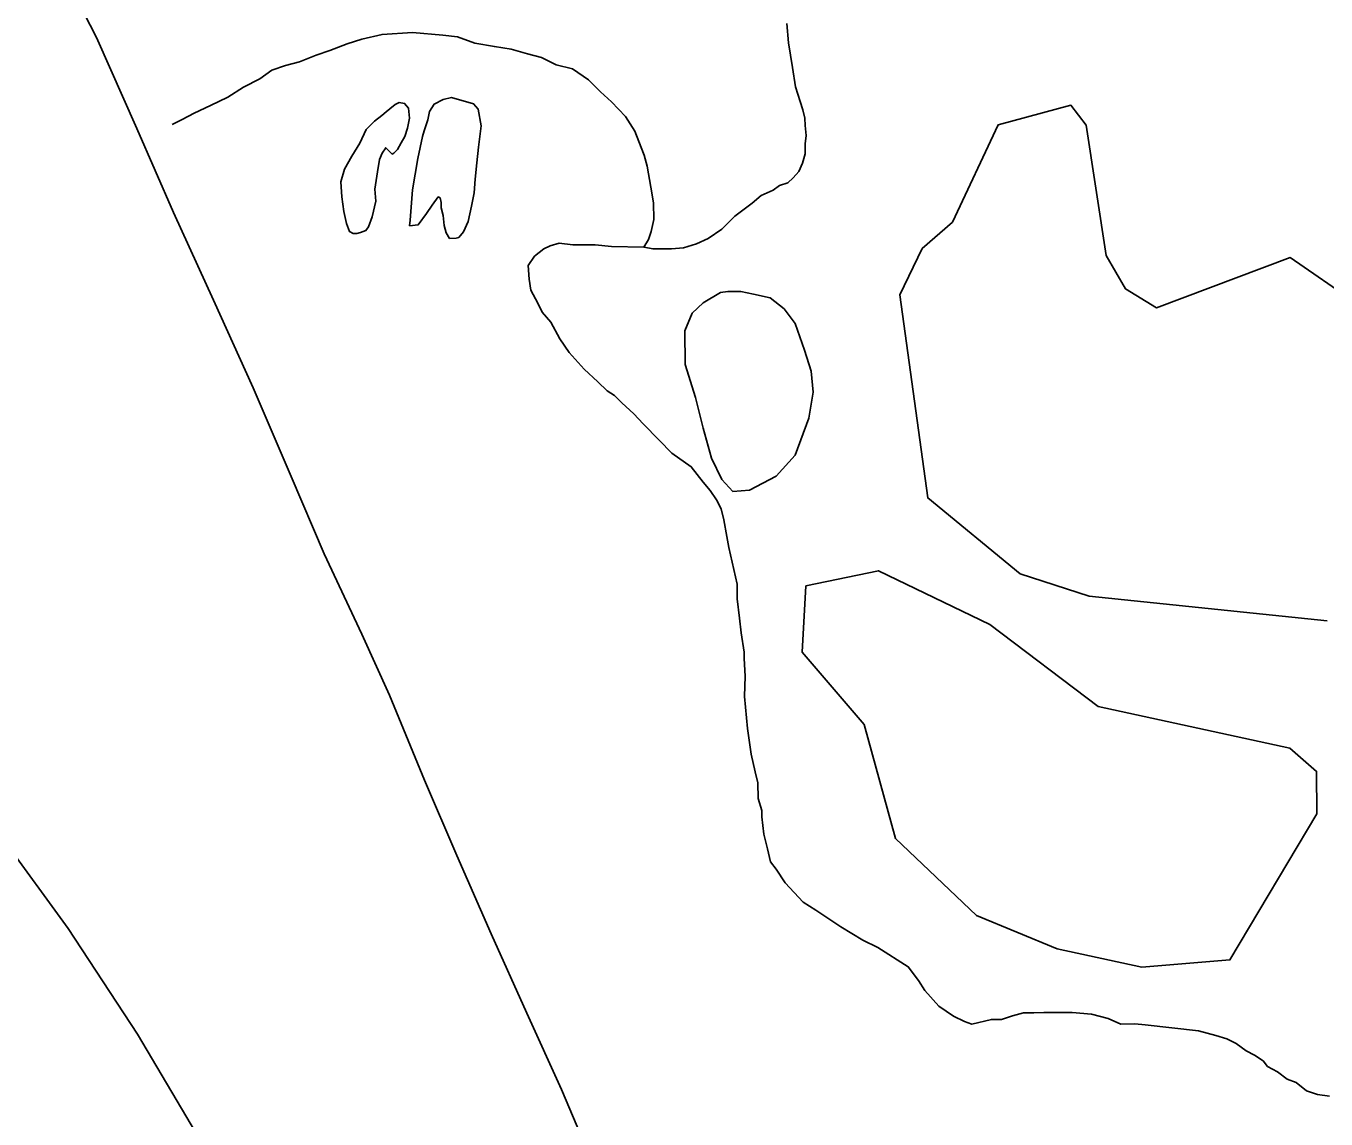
# Model space of a CAD drawing. Extents: x 2082433 to 2279600, y 546599 to 755198.
# Drawn here: x 2193686 to 2196512, y 603357 to 605732 of the extents above; entities that cross this region are included whole.
import ezdxf

# ---------------------------------------------------------------- set-up
doc = ezdxf.new("R2010")
doc.units = 0
for name, color, linetype in [('Exist Boundary Political Fire Districts', 7, 'Continuous'), ('Exist Hydrographic Misc Water Feature', 7, 'Continuous'), ('Exist Hydrographic Pond Under 1500 Sq Ft', 7, 'Continuous'), ('Exist Road Non-System Type 51', 7, 'Continuous')]:
    doc.layers.add(name, color=color, linetype=linetype)

msp = doc.modelspace()

# ---------------------------------------------------------------- linework, layer by layer
at = {"layer": 'Exist Boundary Political Fire Districts'}
msp.add_lwpolyline([(2194066.3, 603309), (2193928.9, 603542), (2193778, 603770.9), (2193636.9, 603965.6)], dxfattribs=at)
at = {"layer": 'Exist Hydrographic Misc Water Feature'}
for points in [[(2195340.1, 605737.5), (2195344, 605695.5), (2195352.6, 605641.9), (2195359.2, 605600), (2195369.2, 605568.1), (2195375.2, 605550.1), (2195379.3, 605532), (2195379.7, 605515.8), (2195381.9, 605493.9), (2195379.7, 605476), (2195379.9, 605454.1), (2195373.9, 605433.9), (2195365.9, 605416.1), (2195354.2, 605402), (2195342.4, 605391.6), (2195324.3, 605385.8), (2195310.4, 605375.4), (2195284.5, 605363.5), (2195264.8, 605347.4), (2195226.9, 605319), (2195199.2, 605290.8), (2195169.1, 605270.6), (2195143.5, 605258.6), (2195115.2, 605250.3), (2195089.3, 605248.1), (2195049.3, 605247.7), (2195029.4, 605251.5)], [(2194004.2, 605518.3), (2194025.9, 605528.8), (2194052, 605542.7), (2194087.4, 605559.2), (2194125.4, 605577.4), (2194159.2, 605599.5), (2194194.9, 605617.6), (2194220.9, 605636), (2194250.7, 605646.1), (2194281, 605654.1), (2194316.9, 605668.5), (2194346.6, 605678.7), (2194384.8, 605693.2), (2194416.7, 605703.4), (2194460.4, 605713.8), (2194526.7, 605718), (2194592.5, 605712.5), (2194624.5, 605708.9), (2194662.2, 605695.1), (2194704.6, 605687.5), (2194740.7, 605681.6), (2194776.4, 605671.7), (2194806.6, 605663.9), (2194839, 605648.1), (2194874.6, 605638.7), (2194909.1, 605614.8), (2194935.3, 605589), (2194959.3, 605567.1), (2194989.7, 605535.3), (2195009.6, 605503.5), (2195018.2, 605481.5), (2195030.1, 605451.8), (2195036.4, 605427.7), (2195044.4, 605381.9), (2195050.6, 605347.7), (2195051, 605311.9), (2195045.4, 605285.6), (2195039.5, 605267.9), (2195029.4, 605251.5)], [(2194405.5, 605281.3), (2194397.3, 605281.3), (2194389.5, 605285.3), (2194383.1, 605303.3), (2194377.2, 605328.9), (2194372.9, 605361.2), (2194370.6, 605393.2), (2194378.6, 605421.2), (2194394.4, 605449.2), (2194412.2, 605477.4), (2194426, 605507.3), (2194443.6, 605525.4), (2194459.6, 605537.5), (2194469.4, 605545.8), (2194477.6, 605551.8), (2194489.1, 605561.9), (2194497.5, 605565.9), (2194509.4, 605564.1), (2194517.6, 605553.9), (2194519.9, 605532.1), (2194515.8, 605510), (2194509.8, 605491.8), (2194502, 605478), (2194494.1, 605463.8), (2194485.9, 605455.7), (2194482.2, 605453.8), (2194474.2, 605461.5), (2194468.4, 605467.6), (2194460.4, 605455.5), (2194454.7, 605441.8), (2194450.4, 605415.6), (2194444.8, 605377.5), (2194446.9, 605351.7), (2194439.1, 605317.5), (2194431.1, 605295.7), (2194425.2, 605287.6), (2194413.5, 605283.3), (2194405.5, 605281.3)], [(2194519.7, 605298.1), (2194521.1, 605310.1), (2194526.7, 605376.1), (2194537.9, 605444.2), (2194548, 605492.1), (2194551.9, 605504.1), (2194559.7, 605528.5), (2194563.4, 605546.2), (2194573.4, 605562.5), (2194593.3, 605572.5), (2194611.5, 605576.6), (2194659.3, 605562.9), (2194669.4, 605551.3), (2194675.5, 605515), (2194670, 605469.2), (2194666.1, 605434.9), (2194662.6, 605399), (2194660.8, 605369.3), (2194654.6, 605341), (2194647.4, 605307.2), (2194637.4, 605285.2), (2194627.1, 605272.9), (2194621.4, 605271), (2194607.2, 605270.7), (2194599.4, 605282.8), (2194595.3, 605298.8), (2194593.1, 605320.7), (2194589, 605336.7), (2194588.8, 605348.5), (2194586.9, 605358.5), (2194582.6, 605360.8), (2194569.1, 605342.6), (2194557.2, 605324.5), (2194539.2, 605300.4), (2194519.7, 605298.1)], [(2195029.4, 605251.5), (2194959.3, 605253.2), (2194923.4, 605257), (2194875.2, 605256.5), (2194845.3, 605260.3), (2194825.6, 605254.3), (2194811.9, 605248.3), (2194791.6, 605231.9), (2194777.6, 605212.1), (2194779.9, 605182.2), (2194784, 605158), (2194798.6, 605129.9), (2194808.4, 605110.1), (2194826.9, 605088.3), (2194846.7, 605052.4), (2194866.8, 605022.6), (2194899.6, 604986.8), (2194929.4, 604959.2), (2194949.5, 604939.2), (2194965.7, 604929.4), (2194981.7, 604913.6), (2195007.9, 604889.8), (2195028.2, 604868.1), (2195062.5, 604832.1), (2195090.1, 604804.3), (2195132.4, 604774.5), (2195158.6, 604740.9), (2195173.2, 604722.9), (2195187.3, 604702.9), (2195197.2, 604683.2), (2195203.3, 604659.1), (2195209.7, 604623.3), (2195214.2, 604599.1), (2195232.2, 604519.3), (2195232.4, 604487.2), (2195237, 604445.6), (2195241.1, 604413.4), (2195247.2, 604371.4), (2195247.4, 604357.6), (2195249.7, 604319.6), (2195248.2, 604275.6), (2195254.4, 604205.7), (2195263, 604149.7), (2195271.2, 604111.9), (2195277.4, 604087.9), (2195277.6, 604053.8), (2195285.6, 604027.8), (2195286, 604014), (2195290.3, 603976), (2195298.5, 603944), (2195304.4, 603916.3), (2195316.7, 603900.3), (2195336.8, 603870.5), (2195375.4, 603828.6), (2195403.5, 603810.9), (2195457.4, 603775.2), (2195505.6, 603745.6), (2195537.8, 603729.8), (2195604, 603688.2), (2195626.1, 603658.5), (2195640.3, 603636.4), (2195670.4, 603602.7), (2195702.4, 603580.8), (2195726.4, 603569.1), (2195742.6, 603563.4), (2195784.7, 603573.7), (2195806.8, 603573.6), (2195830.6, 603581.8), (2195854.6, 603588.3), (2195876.7, 603588.2), (2195898.9, 603588.5), (2195926.5, 603588.4), (2195960.6, 603588.9), (2196002.4, 603585), (2196038.7, 603575.5), (2196066.4, 603563.6), (2196096.7, 603563.9), (2196118.9, 603561.7), (2196234.9, 603548.7), (2196272.7, 603538.9), (2196296.5, 603531.3), (2196317, 603521.3), (2196338.9, 603505.4), (2196357, 603495.8), (2196375.4, 603483.7), (2196385.2, 603471.7), (2196407, 603459.8), (2196427.5, 603444.2), (2196447.4, 603436.3), (2196469.5, 603418.4), (2196493.7, 603410.7), (2196519.8, 603406.7)], [(2195195.9, 605153), (2195158.2, 605130.7), (2195134.4, 605108.3), (2195118.8, 605070.1), (2195119.3, 604996.3), (2195141.8, 604924.7), (2195158.4, 604858.5), (2195176.7, 604792.9), (2195198.8, 604747), (2195223, 604721), (2195259.1, 604723.3), (2195316.9, 604753.9), (2195358.1, 604800), (2195388.1, 604880.2), (2195397.5, 604936.4), (2195393.2, 604982.4), (2195378.6, 605028.1), (2195358.1, 605085.9), (2195334.2, 605117.9), (2195304, 605141.5), (2195267.9, 605149.4), (2195240, 605155.2), (2195211.9, 605155), (2195195.9, 605153)]]:
    msp.add_lwpolyline(points, dxfattribs=at)
at = {"layer": 'Exist Hydrographic Pond Under 1500 Sq Ft'}
for points in [[(2196576.6, 605130.9), (2196434.5, 605228.9), (2196143.5, 605120), (2196076.4, 605160.7), (2196034.4, 605233.7), (2195990.5, 605516.7), (2195957.5, 605560), (2195799.4, 605517.3), (2195700.6, 605306.1), (2195634.5, 605248.4), (2195585.5, 605147.7), (2195646.4, 604706.9), (2195847.4, 604542.1), (2195997.5, 604493.1), (2196514.4, 604440)], [(2196111.5, 603687.3), (2196303.4, 603703), (2196492.5, 604020.6), (2196491.5, 604112.5), (2196433.4, 604162.9), (2196016.6, 604253.3), (2195781.6, 604432), (2195539.4, 604548.4), (2195381.5, 604515.5), (2195373.5, 604371.3), (2195508.4, 604214.4), (2195576.5, 603967), (2195752.5, 603799.4), (2195927.6, 603727), (2196111.5, 603687.3)]]:
    msp.add_lwpolyline(points, dxfattribs=at)
at = {"layer": 'Exist Road Non-System Type 51'}
msp.add_lwpolyline([(2194924.2, 603247.2), (2194850.1, 603421.2), (2194775, 603587), (2194697.8, 603760), (2194622.7, 603929.8), (2194552.8, 604093.5), (2194476.7, 604277.9), (2194416.1, 604410.5), (2194334.8, 604585.6), (2194262.8, 604753.4), (2194180.4, 604946), (2194093.9, 605136.6), (2194007.4, 605327.2), (2193927.2, 605509.6), (2193839.6, 605707.4), (2193757.8, 605866.9)], dxfattribs=at)

doc.saveas('drawing.dxf')
